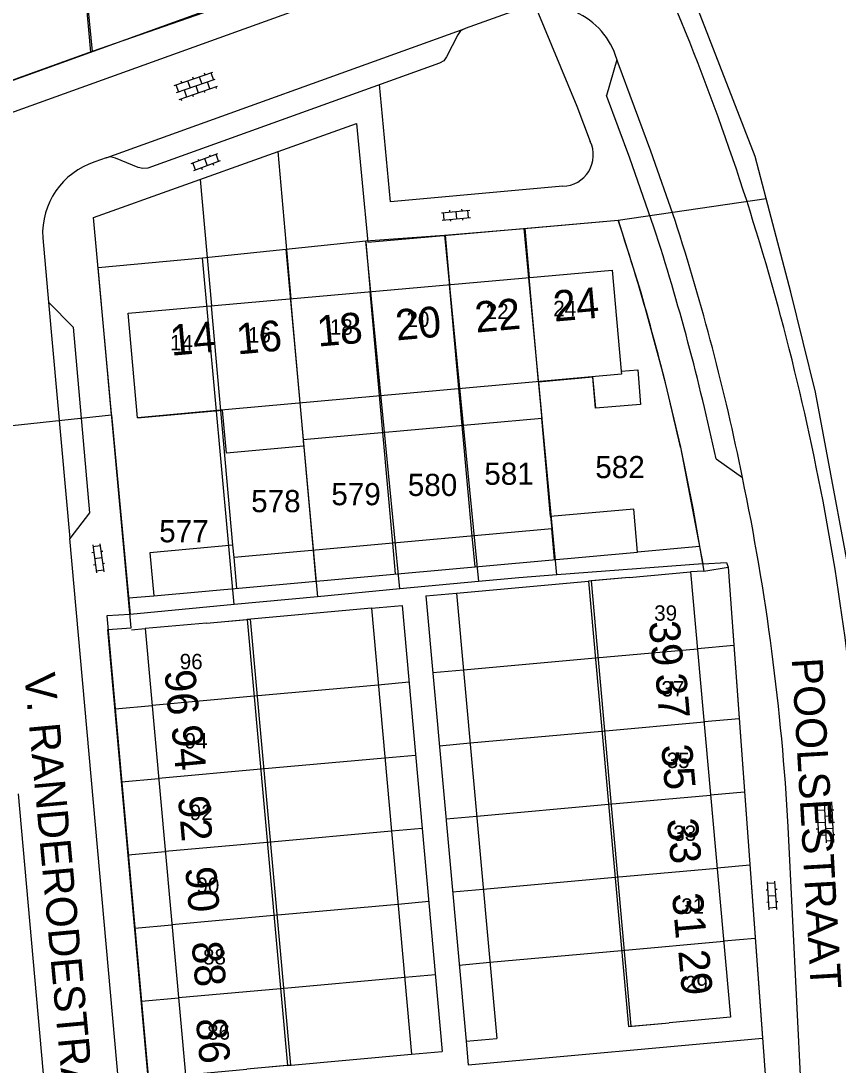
# Model space of a CAD drawing. Extents: x 148816 to 151297, y 399515 to 402500.
# Drawn here: x 150300.3 to 150366.6, y 401511.1 to 401596 of the extents above; entities that cross this region are included whole.
import ezdxf

# ---------------------------------------------------------------- set-up
doc = ezdxf.new("R2010")
doc.units = 0
for name, color, linetype in [('B01 Hoofdgebouw  [D] Norm', 7, 'Continuous'), ('B01 Hoofdgebouw  [T] Norm', 7, 'Continuous'), ('B01 hoofgebouw', 7, 'Continuous'), ('B02 Bijgebouw  [D] Norm', 7, 'Continuous'), ('B07 Tussenmuur  [D] Norm', 7, 'Continuous'), ('G01 perceelsgrens', 7, 'Continuous'), ('S02 Open verharding  Norm', 7, 'Continuous'), ('T04 Haag heg  [D] Gem', 7, 'Continuous'), ('V00 Kant verharding algemeen  [T] Norm', 7, 'Continuous'), ('V00 Kant verharding algemeen secundair  [T] Norm', 7, 'Continuous'), ('Z01 perceelnummer', 7, 'Continuous'), ('Z02 huisnummer', 7, 'Continuous'), ('Z02 Huisnummer  [Tekst] Norm', 7, 'Continuous'), ('Z06 straatnaam', 7, 'Continuous')]:
    doc.layers.add(name, color=color, linetype=linetype)

msp = doc.modelspace()

# ---------------------------------------------------------------- linework, layer by layer
at = {"layer": 'B01 Hoofdgebouw  [D] Norm'}
for points in [[(150346.93, 401564.51), (150346.706, 401567.021), (150342.307, 401566.626), (150342.561, 401563.681), (150323.175, 401561.942), (150323.222, 401561.428), (150316.947, 401560.861), (150316.632, 401564.347)], [(150349.68, 401550.75), (150346.368, 401550.457), (150349.608, 401514.277), (150352.92, 401514.58)], [(150315.33, 401547.05), (150318.641, 401547.348), (150321.911, 401511.108), (150318.6, 401510.81)]]:
    msp.add_lwpolyline(points, dxfattribs=at)
at = {"layer": 'B01 Hoofdgebouw  [T] Norm'}
for p, q in [((150308.98, 401572.22), (150348.29, 401575.72)), ((150348.29, 401575.72), (150349.03, 401567.52)), ((150309.74, 401563.73), (150308.98, 401572.22)), ((150349.03, 401567.52), (150350.36, 401567.63)), ((150350.36, 401567.63), (150350.6, 401564.82)), ((150309.74, 401563.73), (150316.633, 401564.344)), ((150350.6, 401564.82), (150346.93, 401564.51)), ((150349.68, 401550.75), (150354.66, 401551.2)), ((150354.66, 401551.2), (150357.9, 401515.02)), ((150315.33, 401547.05), (150310.35, 401546.6)), ((150310.35, 401546.6), (150313.62, 401510.36)), ((150357.9, 401515.02), (150352.92, 401514.58))]:
    msp.add_line(p, q, dxfattribs=at)
at = {"layer": 'B01 hoofgebouw'}
for points in [[(150314.72, 401564.181), (150309.74, 401563.731), (150308.98, 401572.221), (150348.29, 401575.721), (150349.03, 401567.521), (150350.36, 401567.631), (150350.6, 401564.821), (150346.93, 401564.511)], [(150349.03, 401567.521), (150349.051, 401567.283), (150314.72, 401564.181)], [(150346.699, 401567.07), (150346.93, 401564.511)], [(150349.68, 401550.751), (150346.571, 401550.47), (150349.809, 401514.306), (150352.92, 401514.581)], [(150349.68, 401550.751), (150354.66, 401551.201), (150357.9, 401515.021), (150352.92, 401514.581)], [(150315.33, 401547.051), (150318.884, 401547.372), (150322.154, 401511.132), (150318.6, 401510.811)], [(150315.33, 401547.051), (150310.35, 401546.601), (150313.62, 401510.361), (150318.6, 401510.811)]]:
    msp.add_lwpolyline(points, dxfattribs=at)
at = {"layer": 'B02 Bijgebouw  [D] Norm'}
for p, q in [((150311.045, 401549.276), (150350.357, 401552.824)), ((150333.155, 401549.265), (150335.644, 401549.489)), ((150333.155, 401549.265), (150336.419, 401513.087)), ((150335.644, 401549.489), (150338.908, 401513.312)), ((150328.728, 401548.258), (150331.218, 401548.483)), ((150328.728, 401548.258), (150331.998, 401512.018)), ((150331.218, 401548.483), (150334.488, 401512.243)), ((150336.419, 401513.087), (150338.908, 401513.312)), ((150331.998, 401512.018), (150334.488, 401512.243))]:
    msp.add_line(p, q, dxfattribs=at)
msp.add_lwpolyline([(150350.357, 401552.824), (150350.042, 401556.308), (150343.284, 401555.698), (150343.374, 401554.703), (150317.569, 401552.374), (150317.479, 401553.369), (150310.73, 401552.76), (150311.045, 401549.276)], dxfattribs=at)
at = {"layer": 'B07 Tussenmuur  [D] Norm'}
for p, q in [((150342.296, 401566.643), (150341.536, 401575.133)), ((150342.296, 401566.643), (150341.536, 401575.133)), ((150336.11, 401563.102), (150335.085, 401574.556)), ((150336.11, 401563.102), (150335.085, 401574.556)), ((150329.658, 401562.524), (150328.633, 401573.978)), ((150329.658, 401562.524), (150328.633, 401573.978)), ((150316.489, 401564.333), (150315.729, 401572.823)), ((150316.489, 401564.333), (150315.729, 401572.823)), ((150323.206, 401561.945), (150322.181, 401573.401)), ((150323.206, 401561.945), (150322.181, 401573.401)), ((150337.148, 401551.632), (150336.923, 401554.121)), ((150337.148, 401551.632), (150336.923, 401554.121)), ((150343.599, 401552.214), (150343.374, 401554.703)), ((150343.599, 401552.214), (150343.374, 401554.703)), ((150330.697, 401551.05), (150330.472, 401553.539)), ((150330.697, 401551.05), (150330.472, 401553.539)), ((150317.794, 401549.885), (150317.569, 401552.374)), ((150317.794, 401549.885), (150317.569, 401552.374)), ((150324.245, 401550.467), (150324.02, 401552.956)), ((150324.245, 401550.467), (150324.02, 401552.956)), ((150346.926, 401544.217), (150355.218, 401544.96)), ((150346.926, 401544.217), (150355.218, 401544.96)), ((150333.718, 401543.025), (150336.207, 401543.25)), ((150333.718, 401543.025), (150336.207, 401543.25)), ((150331.781, 401542.243), (150329.291, 401542.018)), ((150331.781, 401542.243), (150329.291, 401542.018)), ((150319.202, 401541.108), (150310.911, 401540.36)), ((150319.202, 401541.108), (150310.911, 401540.36)), ((150347.458, 401538.276), (150355.75, 401539.019)), ((150347.458, 401538.276), (150355.75, 401539.019)), ((150334.254, 401537.084), (150336.743, 401537.309)), ((150334.254, 401537.084), (150336.743, 401537.309)), ((150332.317, 401536.303), (150329.827, 401536.078)), ((150332.317, 401536.303), (150329.827, 401536.078)), ((150319.738, 401535.168), (150311.447, 401534.42)), ((150319.738, 401535.168), (150311.447, 401534.42)), ((150347.99, 401532.335), (150356.282, 401533.078)), ((150347.99, 401532.335), (150356.282, 401533.078)), ((150334.79, 401531.144), (150337.279, 401531.369)), ((150334.79, 401531.144), (150337.279, 401531.369)), ((150332.853, 401530.362), (150330.363, 401530.137)), ((150332.853, 401530.362), (150330.363, 401530.137)), ((150320.274, 401529.227), (150311.983, 401528.479)), ((150320.274, 401529.227), (150311.983, 401528.479)), ((150348.523, 401526.395), (150356.815, 401527.138)), ((150348.523, 401526.395), (150356.815, 401527.138)), ((150335.326, 401525.204), (150337.815, 401525.429)), ((150335.326, 401525.204), (150337.815, 401525.429)), ((150333.389, 401524.422), (150330.899, 401524.197)), ((150333.389, 401524.422), (150330.899, 401524.197)), ((150320.81, 401523.287), (150312.519, 401522.539)), ((150320.81, 401523.287), (150312.519, 401522.539)), ((150349.055, 401520.454), (150357.347, 401521.197)), ((150349.055, 401520.454), (150357.347, 401521.197)), ((150335.862, 401519.263), (150338.351, 401519.488)), ((150335.862, 401519.263), (150338.351, 401519.488)), ((150333.925, 401518.482), (150331.435, 401518.257)), ((150333.925, 401518.482), (150331.435, 401518.257)), ((150321.346, 401517.347), (150313.055, 401516.599)), ((150321.346, 401517.347), (150313.055, 401516.599))]:
    msp.add_line(p, q, dxfattribs=at)
at = {"layer": 'G01 perceelsgrens'}
for points in [[(150360.802, 401581.534), (150359.905, 401584.959), (150355.239, 401596.967), (150351.843, 401604.878), (150346.348, 401615.514), (150338.552, 401630.216), (150333.653, 401639.591)], [(150304.396, 401611.06), (150304.671, 401607.663), (150306.049, 401593.49)], [(150325.389, 401600.419), (150315.095, 401596.637), (150306.049, 401593.49)], [(150306.049, 401593.49), (150283.12, 401585.221)], [(150348.77, 401579.781), (150360.802, 401581.534)], [(150371.669, 401500), (150371.581, 401507.161), (150370.691, 401520.693), (150369.504, 401535.506), (150368.448, 401546.254), (150364.797, 401565.797), (150362.789, 401573.938), (150360.802, 401581.534)], [(150341.134, 401579.117), (150348.77, 401579.781)], [(150348.77, 401579.781), (150350.583, 401574.009), (150352.469, 401567.126), (150353.83, 401561.343), (150355.647, 401551.851)], [(150328.281, 401578.115), (150334.668, 401578.555)], [(150334.668, 401578.555), (150341.134, 401579.117)], [(150334.668, 401578.555), (150337.429, 401550.426)], [(150343.789, 401550.967), (150341.134, 401579.117)], [(150321.782, 401577.431), (150328.281, 401578.115)], [(150331.028, 401549.82), (150328.281, 401578.115)], [(150315.021, 401576.721), (150321.782, 401577.431)], [(150321.782, 401577.431), (150324.356, 401549.188)], [(150306.523, 401575.929), (150315.021, 401576.721)], [(150317.588, 401548.546), (150315.021, 401576.721)], [(150307.626, 401563.981), (150306.523, 401575.929)], [(150292.979, 401562.411), (150307.626, 401563.981)], [(150307.626, 401563.981), (150309.121, 401547.741)], [(150355.647, 401551.851), (150343.789, 401550.967)], [(150355.647, 401551.851), (150357.563, 401551.966), (150357.7, 401551.581), (150358.404, 401541.924), (150358.891, 401535.248), (150360.487, 401513.366), (150361.462, 401500)], [(150343.789, 401550.967), (150340.708, 401550.737), (150337.429, 401550.426)], [(150331.028, 401549.82), (150324.356, 401549.188)], [(150337.429, 401550.426), (150331.028, 401549.82)], [(150324.356, 401549.188), (150317.588, 401548.546)], [(150317.588, 401548.546), (150309.121, 401547.741)], [(150309.121, 401547.741), (150307.24, 401547.649), (150311.519, 401500)]]:
    msp.add_lwpolyline(points, dxfattribs=at)
at = {"layer": 'S02 Open verharding  Norm'}
for p, q in [((150312.713, 401590.73), (150315.836, 401591.796)), ((150314.274, 401591.263), (150314.226, 401591.405)), ((150314.748, 401591.424), (150314.941, 401590.856)), ((150315.221, 401591.586), (150315.172, 401591.728)), ((150315.694, 401591.747), (150315.888, 401591.179)), ((150312.855, 401590.779), (150313.048, 401590.211)), ((150312.906, 401590.162), (150316.03, 401591.228)), ((150313.1, 401589.594), (150316.223, 401590.66)), ((150313.328, 401590.94), (150313.279, 401591.082)), ((150313.801, 401591.101), (150313.995, 401590.534)), ((150314.468, 401590.695), (150314.662, 401590.127)), ((150315.608, 401590.45), (150315.414, 401591.018)), ((150316.081, 401590.611), (150316.13, 401590.469)), ((150313.242, 401589.643), (150313.29, 401589.501)), ((150313.522, 401590.372), (150313.715, 401589.804)), ((150314.188, 401589.966), (150314.237, 401589.824)), ((150315.135, 401590.289), (150315.183, 401590.147)), ((150314.095, 401584.377), (150316.246, 401585.19)), ((150314.308, 401583.816), (150316.459, 401584.629)), ((150314.65, 401584.747), (150314.703, 401584.607)), ((150315.171, 401584.784), (150315.383, 401584.222)), ((150315.585, 401585.101), (150315.639, 401584.961)), ((150316.318, 401584.576), (150316.106, 401585.137)), ((150314.448, 401583.869), (150314.236, 401584.43)), ((150314.915, 401584.045), (150314.969, 401583.905)), ((150315.851, 401584.399), (150315.904, 401584.259)), ((150334.429, 401580.391), (150336.719, 401580.599)), ((150334.632, 401579.807), (150334.578, 401580.405)), ((150335.062, 401580.599), (150335.076, 401580.45)), ((150335.574, 401580.495), (150335.628, 401579.897)), ((150336.058, 401580.689), (150336.072, 401580.54)), ((150336.624, 401579.987), (150336.57, 401580.585)), ((150334.483, 401579.793), (150336.773, 401580.001)), ((150335.13, 401579.852), (150335.144, 401579.703)), ((150336.126, 401579.942), (150336.14, 401579.793)), ((150306.086, 401553.42), (150306.385, 401551.14)), ((150306.106, 401553.272), (150306.701, 401553.349)), ((150306.681, 401553.498), (150306.98, 401551.218)), ((150306.171, 401552.776), (150306.022, 401552.756)), ((150306.83, 401552.358), (150306.236, 401552.28)), ((150306.914, 401552.873), (150306.766, 401552.854)), ((150306.3, 401551.784), (150306.152, 401551.765)), ((150307.044, 401551.882), (150306.895, 401551.862)), ((150306.365, 401551.289), (150306.96, 401551.366)), ((150364.918, 401532.313), (150364.768, 401532.305)), ((150364.911, 401532.462), (150365.068, 401529.166)), ((150365.51, 401532.491), (150365.668, 401529.195)), ((150366.117, 401532.37), (150365.517, 401532.341)), ((150366.11, 401532.52), (150366.267, 401529.224)), ((150366.141, 401531.871), (150366.29, 401531.878)), ((150364.966, 401531.314), (150364.816, 401531.307)), ((150365.541, 401531.842), (150364.942, 401531.813)), ((150366.164, 401531.371), (150365.565, 401531.342)), ((150365.014, 401530.315), (150364.864, 401530.308)), ((150365.589, 401530.843), (150364.99, 401530.814)), ((150366.212, 401530.372), (150365.613, 401530.344)), ((150366.188, 401530.872), (150366.338, 401530.879)), ((150365.061, 401529.316), (150364.911, 401529.309)), ((150365.037, 401529.815), (150365.637, 401529.844)), ((150366.26, 401529.373), (150365.661, 401529.345)), ((150366.236, 401529.873), (150366.386, 401529.88)), ((150361.05, 401523.741), (150360.901, 401526.036)), ((150361.51, 401525.925), (150360.911, 401525.886)), ((150361.649, 401523.78), (150361.5, 401526.075)), ((150360.794, 401525.378), (150360.943, 401525.388)), ((150361.542, 401525.426), (150361.692, 401525.436)), ((150360.858, 401524.38), (150361.008, 401524.39)), ((150360.976, 401524.889), (150361.574, 401524.927)), ((150361.607, 401524.428), (150361.756, 401524.438)), ((150361.639, 401523.93), (150361.04, 401523.891))]:
    msp.add_line(p, q, dxfattribs=at)
at = {"layer": 'T04 Haag heg  [D] Gem'}
for p, q in [((150321.116, 401585.357), (150322.181, 401573.401)), ((150314.814, 401583.097), (150315.729, 401572.823)), ((150334.728, 401578.558), (150335.085, 401574.556)), ((150341.181, 401579.12), (150341.536, 401575.133)), ((150328.275, 401577.997), (150328.633, 401573.978)), ((150317.479, 401553.369), (150316.489, 401564.333)), ((150343.284, 401555.698), (150342.561, 401563.681)), ((150330.472, 401553.539), (150329.661, 401562.524)), ((150336.923, 401554.121), (150336.112, 401563.103)), ((150324.02, 401552.956), (150323.206, 401561.945)), ((150355.74, 401551.28), (150354.66, 401551.2)), ((150309.234, 401546.499), (150310.35, 401546.6)), ((150358.163, 401545.224), (150355.218, 401544.96)), ((150336.207, 401543.25), (150346.926, 401544.217)), ((150329.291, 401542.018), (150319.202, 401541.108)), ((150307.901, 401540.089), (150310.911, 401540.36)), ((150358.597, 401539.274), (150355.75, 401539.019)), ((150336.743, 401537.309), (150347.458, 401538.276)), ((150329.827, 401536.078), (150319.738, 401535.168)), ((150308.436, 401534.149), (150311.447, 401534.42)), ((150359.031, 401533.324), (150356.282, 401533.078)), ((150337.279, 401531.369), (150347.99, 401532.335)), ((150330.363, 401530.137), (150320.274, 401529.227)), ((150308.97, 401528.208), (150311.983, 401528.479)), ((150359.464, 401527.375), (150356.815, 401527.138)), ((150337.815, 401525.429), (150348.523, 401526.395)), ((150330.899, 401524.197), (150320.81, 401523.287)), ((150309.505, 401522.268), (150312.519, 401522.539)), ((150359.898, 401521.426), (150357.347, 401521.197)), ((150338.351, 401519.488), (150349.055, 401520.454)), ((150331.435, 401518.257), (150321.346, 401517.347)), ((150310.04, 401516.328), (150313.055, 401516.599))]:
    msp.add_line(p, q, dxfattribs=at)
msp.add_lwpolyline([(150313.834, 401655.623), (150300.456, 401654.174), (150305.915, 401593.443)], dxfattribs=at)
at = {"layer": 'V00 Kant verharding algemeen  [T] Norm'}
for p, q in [((150283.12, 401585.22), (150336.43, 401604.45)), ((150336.94, 401602.01), (150239.73, 401566.961)), ((150342.04, 401597.21), (150345.42, 401589.05)), ((150340.52, 401596.85), (150336.332, 401595.344)), ((150335.74, 401594.83), (150334.84, 401593.05)), ((150335.97, 401595.16), (150335.74, 401594.83)), ((150336.332, 401595.344), (150335.97, 401595.16)), ((150334.84, 401593.05), (150334.6, 401592.74)), ((150334.25, 401592.55), (150310.56, 401584.01)), ((150334.6, 401592.74), (150334.25, 401592.55)), ((150348.664, 401592.798), (150347.817, 401589.923)), ((150330.29, 401581.28), (150329.38, 401590.8)), ((150349.73, 401584.808), (150347.817, 401589.923)), ((150345.42, 401589.05), (150346.5, 401586.17)), ((150306.15, 401579.99), (150327.51, 401587.65)), ((150327.51, 401587.65), (150328.43, 401578.01)), ((150307.17, 401584.86), (150306.26, 401584.521)), ((150307.56, 401584.93), (150307.17, 401584.86)), ((150307.93, 401584.82), (150307.56, 401584.93)), ((150309.77, 401584.06), (150307.93, 401584.82)), ((150351.678, 401579.215), (150349.73, 401584.808)), ((150310.16, 401583.97), (150309.77, 401584.06)), ((150310.56, 401584.01), (150310.16, 401583.97)), ((150344.28, 401582.54), (150330.29, 401581.28)), ((150309.22, 401546.66), (150306.15, 401579.99)), ((150328.43, 401578.01), (150348.77, 401579.78)), ((150302.03, 401578.36), (150302.501, 401573.114)), ((150302.501, 401573.114), (150304.489, 401571.089)), ((150304.489, 401571.089), (150305.842, 401556.008)), ((150353.83, 401561.34), (150354.84, 401556.39)), ((150356.723, 401560.39), (150358.868, 401558.889)), ((150305.842, 401556.008), (150304.224, 401553.911)), ((150354.84, 401556.39), (150355.74, 401551.28)), ((150309.06, 401500), (150304.224, 401553.911)), ((150355.388, 401553.278), (150350.357, 401552.824)), ((150355.74, 401551.28), (150357.7, 401551.58)), ((150357.7, 401551.58), (150360.489, 401513.317)), ((150335.644, 401549.489), (150346.368, 401550.457)), ((150308.996, 401549.091), (150311.045, 401549.276)), ((150328.728, 401548.258), (150318.641, 401547.348)), ((150307.32, 401546.54), (150309.22, 401546.66)), ((150311.51, 401500), (150307.32, 401546.54)), ((150364.08, 401500), (150362.59, 401530.49)), ((150336.591, 401511.166), (150360.489, 401513.317)), ((150336.419, 401513.087), (150336.591, 401511.166)), ((150321.911, 401511.108), (150331.998, 401512.018))]:
    msp.add_line(p, q, dxfattribs=at)
for centre, radius, start, end in [((150164.722, 401518.545), 204.393, 19.65989, 27.95824), ((150342.744, 401591.07), 6.193, 13.73029, 111.04533), ((150167.268, 401519.663), 201.619, 11.45682, 19.60424), ((150344.221, 401585.07), 2.531, 271.3402, 25.76236), ((150308.156, 401578.686), 6.135, 108.00284, 183.04328), ((150178.911, 401523.256), 179.017, 12.283, 18.40593), ((150173.071, 401521.269), 187.772, 12.02514, 17.97465), ((150170.99, 401519.934), 197.919, 2.92699, 11.59389), ((150170.969, 401519.816), 191.918, 3.1883, 11.74695)]:
    msp.add_arc(centre, radius, start, end, dxfattribs=at)
at = {"layer": 'V00 Kant verharding algemeen secundair  [T] Norm'}
for p, q in [((150307.17, 401584.86), (150336.332, 401595.344)), ((150351.43, 401585.4), (150348.76, 401592.54)), ((150353.391, 401579.77), (150351.43, 401585.4)), ((150302.501, 401573.114), (150304.224, 401553.911)), ((150303.03, 401500), (150300.054, 401533.188))]:
    msp.add_line(p, q, dxfattribs=at)
msp.add_arc((150173.113, 401521.322), 189.516, 11.43326, 17.96333, dxfattribs=at)

# ---------------------------------------------------------------- texts
at = {"layer": 'Z01 perceelnummer'}
for s, p in [('581', (150337.9, 401558.283)), ('582', (150346.917, 401558.825)), ('580', (150331.685, 401557.376)), ('579', (150325.473, 401556.624)), ('578', (150318.962, 401556.059)), ('577', (150311.492, 401553.613))]:
    msp.add_text(s, height=1.8, dxfattribs=at).set_placement(p)
at = {"layer": 'Z02 huisnummer'}
for s, rotation, p in [('24', 5.10624, (150343.6, 401571.538)), ('22', 5.10624, (150337.231, 401570.645)), ('20', 5.10624, (150330.779, 401570.006)), ('18', 5.10624, (150324.399, 401569.507)), ('14', 5.10624, (150312.471, 401568.766)), ('16', 5.10624, (150317.848, 401568.871)), ('39', 275.10624, (150351.259, 401547.138)), ('96', 275.16331, (150311.914, 401543.167)), ('37', 275.10624, (150351.797, 401542.883)), ('94', 275.16331, (150312.49, 401538.683)), ('35', 275.10624, (150352.264, 401537.112)), ('92', 275.16331, (150313.007, 401532.924)), ('33', 275.10624, (150352.733, 401531.104)), ('90', 275.16331, (150313.592, 401527.161)), ('31', 275.10624, (150353.142, 401525.034)), ('88', 275.16331, (150314.115, 401521.111)), ('29', 275.10624, (150353.652, 401520.419)), ('86', 275.16331, (150314.468, 401514.867))]:
    msp.add_text(s, height=2.5, rotation=rotation, dxfattribs=at).set_placement(p)
at = {"layer": 'Z02 Huisnummer  [Tekst] Norm'}
for s, p in [('22', (150338.015, 401571.748)), ('24', (150343.5, 401571.98)), ('18', (150325.354, 401570.479)), ('20', (150331.577, 401571.113)), ('16', (150318.701, 401569.845)), ('14', (150312.37, 401569.21)), ('39', (150351.7, 401547.24)), ('96', (150313.16, 401543.3)), ('37', (150352.287, 401541.089)), ('94', (150313.55, 401536.861)), ('35', (150352.716, 401535.275)), ('92', (150313.979, 401531.046)), ('33', (150353.252, 401529.355)), ('90', (150314.516, 401525.126)), ('31', (150353.896, 401523.435)), ('88', (150315.052, 401519.312)), ('29', (150354.197, 401517.137)), ('86', (150315.388, 401513.203))]:
    msp.add_text(s, height=1.25, dxfattribs=at).set_placement(p)
at = {"layer": 'Z06 straatnaam'}
for s, rotation, p in [('POOLSESTRAAT', 273.32607, (150362.864, 401544.161)), ('V. RANDERODESTRAAT', 275.27741, (150300.529, 401542.901))]:
    msp.add_text(s, height=2.5, rotation=rotation, dxfattribs=at).set_placement(p)

doc.saveas('drawing.dxf')
